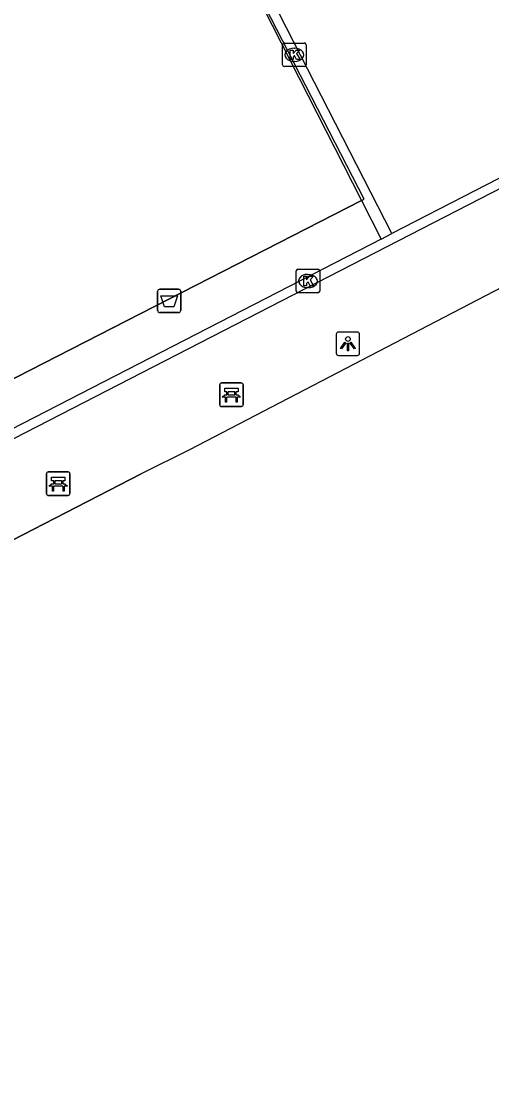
# Model space of a CAD drawing. Extents: x 158838 to 160074, y 386376 to 387776.
# Drawn here: x 159436.45 to 159456.47, y 387312.94 to 387358.01 of the extents above; entities that cross this region are included whole.
import ezdxf

# ---------------------------------------------------------------- set-up
doc = ezdxf.new("R2010")
doc.units = 0
for name, color, linetype in [('IMGEO_Afvalbak', 7, 'Continuous'), ('IMGEO_Bank', 7, 'Continuous'), ('IMGEO_Hek', 7, 'Continuous'), ('IMGEO_Kolk', 7, 'Continuous'), ('IMGEO_Lichtpunt', 7, 'Continuous'), ('IMGEO_Rijbaan_lokaal_open', 7, 'Continuous'), ('IMGEO_Voetpad_open', 7, 'Continuous')]:
    doc.layers.add(name, color=color, linetype=linetype)

msp = doc.modelspace()

# ---------------------------------------------------------------- linework, layer by layer
at = {"layer": 'IMGEO_Afvalbak'}
for p, q in [((159442.354, 387346.612), (159443.144, 387346.612)), ((159443.144, 387346.612), (159442.354, 387346.612)), ((159442.254, 387345.712), (159442.254, 387346.512)), ((159442.254, 387346.512), (159442.254, 387345.712)), ((159443.244, 387346.512), (159443.244, 387345.712)), ((159443.244, 387345.712), (159443.244, 387346.512)), ((159443.144, 387345.612), (159442.354, 387345.612)), ((159442.354, 387345.612), (159443.144, 387345.612))]:
    msp.add_line(p, q, dxfattribs=at)
msp.add_lwpolyline([(159442.397, 387346.326), (159443.101, 387346.326), (159442.952, 387345.856), (159442.546, 387345.856), (159442.397, 387346.326)], dxfattribs=at)
for centre, start, end in [((159442.354, 387346.512), 90, 180), ((159442.354, 387346.512), 90, 180), ((159443.144, 387346.512), 0, 90), ((159443.144, 387346.512), 360, 90), ((159442.354, 387345.712), 180, 270), ((159442.354, 387345.712), 180, 270), ((159443.144, 387345.712), 270, 0), ((159443.144, 387345.712), 270, 0)]:
    msp.add_arc(centre, 0.1, start, end, dxfattribs=at)
at = {"layer": 'IMGEO_Bank'}
for p, q in [((159444.896, 387341.696), (159444.896, 387342.537)), ((159444.896, 387342.537), (159444.896, 387341.696)), ((159444.971, 387342.621), (159445.812, 387342.621)), ((159445.812, 387342.621), (159444.971, 387342.621)), ((159445.896, 387342.546), (159445.896, 387341.705)), ((159445.896, 387341.705), (159445.896, 387342.546)), ((159445.205, 387342.127), (159445.205, 387342.233)), ((159445.249, 387342.233), (159445.249, 387342.127)), ((159445.537, 387342.239), (159445.255, 387342.239)), ((159445.255, 387342.121), (159445.537, 387342.121)), ((159445.543, 387342.127), (159445.543, 387342.233)), ((159445.587, 387342.233), (159445.587, 387342.127)), ((159445.821, 387341.621), (159444.98, 387341.621)), ((159444.98, 387341.621), (159445.821, 387341.621)), ((159445.593, 387342.019), (159445.2, 387342.019)), ((159437.529, 387337.914), (159437.529, 387338.755)), ((159437.529, 387338.755), (159437.529, 387337.914)), ((159437.604, 387338.839), (159438.445, 387338.839)), ((159438.445, 387338.839), (159437.604, 387338.839)), ((159437.838, 387338.345), (159437.838, 387338.451)), ((159437.882, 387338.451), (159437.882, 387338.345)), ((159438.17, 387338.457), (159437.888, 387338.457)), ((159438.176, 387338.345), (159438.176, 387338.451)), ((159438.22, 387338.451), (159438.22, 387338.345)), ((159438.529, 387338.764), (159438.529, 387337.923)), ((159438.529, 387337.923), (159438.529, 387338.764)), ((159438.226, 387338.237), (159437.833, 387338.237)), ((159437.888, 387338.339), (159438.17, 387338.339)), ((159438.454, 387337.839), (159437.613, 387337.839)), ((159437.613, 387337.839), (159438.454, 387337.839))]:
    msp.add_line(p, q, dxfattribs=at)
for points in [[(159445.143, 387342.019), (159445.001, 387342.019), (159445.113, 387342.121), (159445.199, 387342.121)], [(159445.199, 387342.239), (159445.113, 387342.239), (159445.113, 387342.4), (159445.676, 387342.4), (159445.676, 387342.239), (159445.593, 387342.239)], [(159445.593, 387342.121), (159445.676, 387342.121), (159445.788, 387342.019), (159445.649, 387342.019)], [(159445.193, 387342.012), (159445.193, 387341.805), (159445.15, 387341.805), (159445.15, 387342.012)], [(159445.643, 387342.012), (159445.643, 387341.805), (159445.599, 387341.805), (159445.599, 387342.012)], [(159437.832, 387338.457), (159437.746, 387338.457), (159437.746, 387338.618), (159438.309, 387338.618), (159438.309, 387338.457), (159438.226, 387338.457)], [(159437.776, 387338.237), (159437.634, 387338.237), (159437.746, 387338.339), (159437.832, 387338.339)], [(159437.826, 387338.23), (159437.826, 387338.023), (159437.783, 387338.023), (159437.783, 387338.23)], [(159438.226, 387338.339), (159438.309, 387338.339), (159438.421, 387338.237), (159438.282, 387338.237)], [(159438.276, 387338.23), (159438.276, 387338.023), (159438.232, 387338.023), (159438.232, 387338.23)]]:
    msp.add_lwpolyline(points, dxfattribs=at)
for centre, radius, start, end in [((159444.974, 387342.543), 0.0779, 92.4484, 184.2845), ((159444.974, 387342.543), 0.0779, 92.4484, 184.2845), ((159445.818, 387342.543), 0.0779, 2.4484, 94.2845), ((159445.818, 387342.543), 0.0779, 2.4484, 94.2845), ((159445.198, 387342.232), 0.00671, 2.8957, 87.1043), ((159445.198, 387342.128), 0.00671, 272.8957, 357.1043), ((159445.255, 387342.232), 0.00671, 92.8957, 177.1043), ((159445.255, 387342.128), 0.00671, 182.8957, 267.1043), ((159445.537, 387342.232), 0.00671, 2.8957, 87.1043), ((159445.537, 387342.128), 0.00671, 272.8957, 357.1043), ((159445.594, 387342.232), 0.00671, 92.8957, 177.1043), ((159445.594, 387342.128), 0.00671, 182.8957, 267.1043), ((159444.974, 387341.699), 0.0779, 182.4484, 274.2845), ((159444.974, 387341.699), 0.0779, 182.4484, 274.2845), ((159445.143, 387342.012), 0.00671, 2.8957, 87.1043), ((159445.2, 387342.012), 0.00671, 92.8957, 177.1043), ((159445.592, 387342.012), 0.00671, 2.8957, 87.1043), ((159445.649, 387342.012), 0.00671, 92.8957, 177.1043), ((159445.818, 387341.699), 0.0779, 272.4484, 4.2845), ((159445.818, 387341.699), 0.0779, 272.4484, 4.2845), ((159437.607, 387338.761), 0.0779, 92.4484, 184.2845), ((159437.607, 387338.761), 0.0779, 92.4484, 184.2845), ((159437.831, 387338.45), 0.00671, 2.8957, 87.1043), ((159437.888, 387338.45), 0.00671, 92.8957, 177.1043), ((159438.17, 387338.45), 0.00671, 2.8957, 87.1043), ((159438.227, 387338.45), 0.00671, 92.8957, 177.1043), ((159438.451, 387338.761), 0.0779, 2.4484, 94.2845), ((159438.451, 387338.761), 0.0779, 2.4484, 94.2845), ((159437.776, 387338.23), 0.00671, 2.8957, 87.1043), ((159437.833, 387338.23), 0.00671, 92.8957, 177.1043), ((159437.831, 387338.346), 0.00671, 272.8957, 357.1043), ((159437.888, 387338.346), 0.00671, 182.8957, 267.1043), ((159438.17, 387338.346), 0.00671, 272.8957, 357.1043), ((159438.227, 387338.346), 0.00671, 182.8957, 267.1043), ((159438.225, 387338.23), 0.00671, 2.8957, 87.1043), ((159438.282, 387338.23), 0.00671, 92.8957, 177.1043), ((159437.607, 387337.917), 0.0779, 182.4484, 274.2845), ((159437.607, 387337.917), 0.0779, 182.4484, 274.2845), ((159438.451, 387337.917), 0.0779, 272.4484, 4.2845), ((159438.451, 387337.917), 0.0779, 272.4484, 4.2845)]:
    msp.add_arc(centre, radius, start, end, dxfattribs=at)
at = {"layer": 'IMGEO_Hek'}
for points in [[(159442.959, 387366.032), (159450.929, 387350.385)], [(159450.929, 387350.385), (159434.473, 387341.962), (159426.481, 387357.531)], [(159458.657, 387347.608), (159443.61, 387339.777)], [(159448.962, 387285.874), (159425.973, 387330.728), (159441.556, 387338.759)]]:
    msp.add_lwpolyline(points, dxfattribs=at)
at = {"layer": 'IMGEO_Kolk'}
for p, q in [((159447.573, 387356.154), (159447.573, 387357.006)), ((159447.648, 387357.08), (159448.5, 387357.08)), ((159448.574, 387357.006), (159448.574, 387356.154)), ((159448.061, 387356.86), (159448.086, 387356.86)), ((159448.5, 387356.08), (159447.648, 387356.08)), ((159448.084, 387356.3), (159448.059, 387356.3)), ((159448.223, 387347.458), (159449.075, 387347.458)), ((159448.148, 387346.532), (159448.148, 387347.384)), ((159448.636, 387347.238), (159448.661, 387347.238)), ((159449.149, 387347.384), (159449.149, 387346.532)), ((159448.659, 387346.678), (159448.634, 387346.678)), ((159449.075, 387346.458), (159448.223, 387346.458))]:
    msp.add_line(p, q, dxfattribs=at)
for points in [[(159447.573, 387356.154), (159447.573, 387357.006)], [(159447.648, 387357.08), (159448.5, 387357.08)], [(159448.574, 387357.006), (159448.574, 387356.154)], [(159447.894, 387356.78), (159448.017, 387356.78), (159448.017, 387356.629), (159448.147, 387356.78), (159448.311, 387356.78), (159448.165, 387356.629), (159448.318, 387356.38), (159448.166, 387356.38), (159448.081, 387356.544), (159448.017, 387356.477), (159448.017, 387356.38), (159447.894, 387356.38), (159447.894, 387356.78)], [(159448.5, 387356.08), (159447.648, 387356.08)], [(159448.223, 387347.458), (159449.075, 387347.458)], [(159448.148, 387346.532), (159448.148, 387347.384)], [(159448.469, 387347.158), (159448.592, 387347.158), (159448.592, 387347.007), (159448.722, 387347.158), (159448.886, 387347.158), (159448.74, 387347.007), (159448.893, 387346.758), (159448.741, 387346.758), (159448.656, 387346.922), (159448.592, 387346.855), (159448.592, 387346.758), (159448.469, 387346.758), (159448.469, 387347.158)], [(159449.149, 387347.384), (159449.149, 387346.532)], [(159449.075, 387346.458), (159448.223, 387346.458)]]:
    msp.add_lwpolyline(points, dxfattribs=at)
for centre, start, end in [((159447.65, 387357.004), 91.552, 178.448), ((159447.65, 387357.004), 91.552, 178.448), ((159448.498, 387357.004), 1.552, 88.448), ((159448.498, 387357.004), 1.552, 88.448), ((159447.65, 387356.156), 181.552, 268.448), ((159447.65, 387356.156), 181.552, 268.448), ((159448.498, 387356.156), 271.552, 358.448), ((159448.498, 387356.156), 271.552, 358.448), ((159448.225, 387347.382), 91.552, 178.448), ((159448.225, 387347.382), 91.552, 178.448), ((159449.073, 387347.382), 1.552, 88.448), ((159449.073, 387347.382), 1.552, 88.448), ((159448.225, 387346.534), 181.552, 268.448), ((159448.225, 387346.534), 181.552, 268.448), ((159449.073, 387346.534), 271.552, 358.448), ((159449.073, 387346.534), 271.552, 358.448)]:
    msp.add_arc(centre, 0.0765, start, end, dxfattribs=at)
for centre, major_axis, ratio, start_param, end_param in [((159448.06, 387356.58), (-0.387, 0.002), 0.722429, 4.712389, 7.853982), ((159448.085, 387356.58), (-0.39, 0.002), 0.717154, 1.570796, 4.712389), ((159448.635, 387346.958), (-0.387, 0.002), 0.722429, 4.712389, 7.853982), ((159448.66, 387346.958), (-0.39, 0.002), 0.717154, 1.570796, 4.712389)]:
    msp.add_ellipse(centre, major_axis=major_axis, ratio=ratio, start_param=start_param, end_param=end_param, dxfattribs=at)
at = {"layer": 'IMGEO_Lichtpunt'}
for p, q in [((159450.753, 387344.789), (159449.945, 387344.789)), ((159450.753, 387344.789), (159449.945, 387344.789)), ((159449.851, 387344.694), (159449.851, 387343.887)), ((159449.851, 387344.694), (159449.851, 387343.887)), ((159450.847, 387343.887), (159450.847, 387344.694)), ((159450.847, 387343.887), (159450.847, 387344.694)), ((159449.945, 387343.793), (159450.753, 387343.793)), ((159449.945, 387343.793), (159450.753, 387343.793))]:
    msp.add_line(p, q, dxfattribs=at)
for points in [[(159450.225, 387344.358), (159450.264, 387344.33), (159450.076, 387344.068), (159450.038, 387344.095), (159450.225, 387344.358)], [(159450.327, 387344.31), (159450.374, 387344.31), (159450.374, 387343.988), (159450.327, 387343.988), (159450.327, 387344.31)], [(159450.437, 387344.33), (159450.475, 387344.357), (159450.662, 387344.095), (159450.623, 387344.067), (159450.437, 387344.33)]]:
    msp.add_lwpolyline(points, dxfattribs=at)
msp.add_circle((159450.35, 387344.492), 0.0994, dxfattribs=at)
for centre, start, end in [((159449.945, 387344.694), 90, 180), ((159449.945, 387344.694), 90, 180), ((159450.753, 387344.694), 0, 90), ((159450.753, 387344.694), 0, 90), ((159449.945, 387343.887), 180, 270), ((159449.945, 387343.887), 180, 270), ((159450.753, 387343.887), 270, 0), ((159450.753, 387343.887), 270, 360)]:
    msp.add_arc(centre, 0.0946, start, end, dxfattribs=at)
at = {"layer": 'IMGEO_Rijbaan_lokaal_open'}
for points in [[(159452.218, 387348.975), (159434.583, 387383.399)], [(159417.627, 387374.79), (159425.452, 387359.525), (159426.481, 387357.531), (159434.473, 387341.962), (159450.929, 387350.385)], [(159499.538, 387269.066), (159457.231, 387351.553), (159452.218, 387348.975)], [(159458.657, 387347.608), (159456.946, 387350.947), (159422.25, 387333.111), (159464.173, 387251.43), (159463.774, 387251.258)], [(159450.929, 387350.385), (159451.769, 387348.744)], [(159451.769, 387348.744), (159452.218, 387348.975)], [(159451.769, 387348.744), (159432.073, 387338.616)]]:
    msp.add_lwpolyline(points, dxfattribs=at)
at = {"layer": 'IMGEO_Voetpad_open'}
for points in [[(159450.929, 387350.385), (159451.037, 387350.441), (159434.17, 387383.193)], [(159458.657, 387347.608), (159443.61, 387339.777), (159441.556, 387338.759), (159425.973, 387330.728), (159448.962, 387285.874)]]:
    msp.add_lwpolyline(points, dxfattribs=at)

doc.saveas('drawing.dxf')
